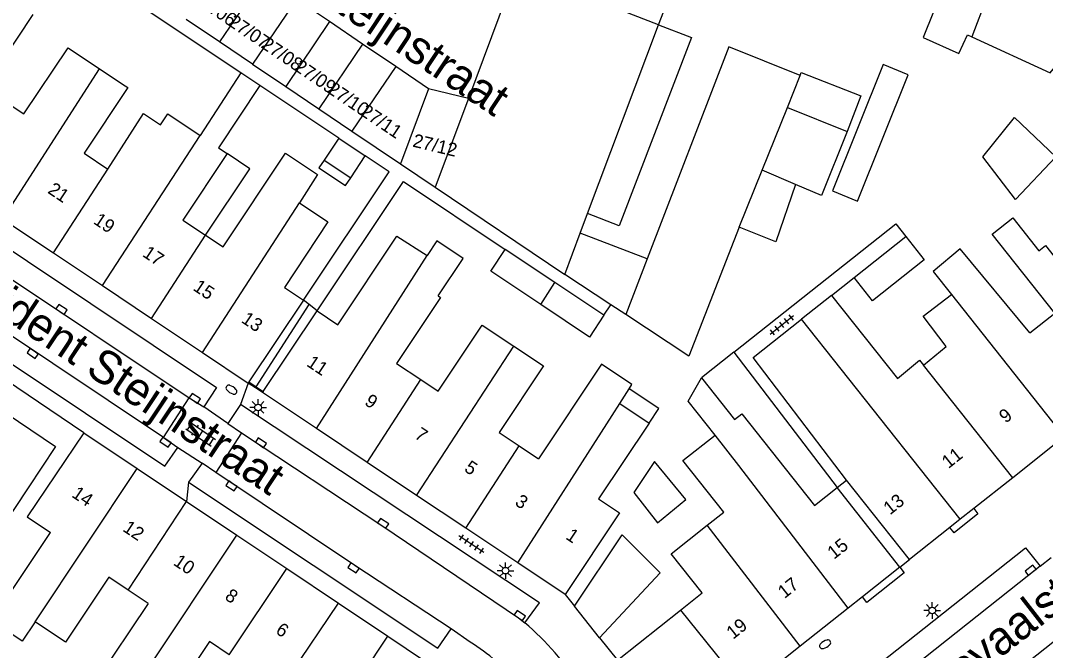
# Model space of a CAD drawing. Extents: x 132994 to 136000, y 393499 to 395512.
# Drawn here: x 133779.7 to 133856.7, y 395280.5 to 395327.7 of the extents above; entities that cross this region are included whole.
import ezdxf

# ---------------------------------------------------------------- set-up
doc = ezdxf.new("R2010")
doc.units = 0
for name, color, linetype in [('gg-afsc-erfafscheiding', 7, 'Continuous'), ('gg-afsc-hekwerk', 7, 'Continuous'), ('gg-afsc-muur', 7, 'Continuous'), ('gg-anno-huisnummerreeks BGT', 7, 'Continuous'), ('gg-anno-openbare ruimte label', 7, 'Continuous'), ('gg-bbg-bijgebouw', 7, 'Continuous'), ('gg-bbg-gedigitaliseerde bebouwing', 7, 'Continuous'), ('gg-bbg-gedigitaliseerde bebouwing onder overbouw', 7, 'Continuous'), ('gg-bbg-gedigitaliseerde bijgebouw', 7, 'Continuous'), ('gg-bbg-gedigitaliseerde overbouw', 7, 'Continuous'), ('gg-bbg-hoofdgebouw', 7, 'Continuous'), ('gg-bbg-luifel en loopbrug', 7, 'Continuous'), ('gg-bbg-onder overbouw', 7, 'Continuous'), ('gg-bbg-pand overbouw', 7, 'Continuous'), ('gg-bbg-tussenscheiding', 7, 'Continuous'), ('gg-bbg-tussenscheiding niveau 01', 7, 'Continuous'), ('gg-knt-verharding', 7, 'Continuous'), ('gg-knt-verharding nz', 7, 'Continuous'), ('gt-grn-weggrens', 7, 'Continuous'), ('gt-symb-brandkraan', 7, 'Continuous'), ('gt-symb-klinker verharding', 7, 'Continuous'), ('gt-symb-kolk', 7, 'Continuous'), ('gt-symb-lichtmast', 7, 'Continuous'), ('gt-symb-tegel verharding', 7, 'Continuous')]:
    doc.layers.add(name, color=color, linetype=linetype)

# ---------------------------------------------------------------- blocks, each defined once
blk = doc.blocks.new('gt0-LMAST')
at = {"layer": 'gt-symb-lichtmast'}
for p, q in [((-0.182, 0.173), (-0.447, 0.438)), ((-0.005, 0.246), (-0.005, 0.621)), ((0.172, 0.173), (0.437, 0.438)), ((-0.255, -0.004), (-0.63, -0.004)), ((-0.182, -0.181), (-0.447, -0.446)), ((-0.005, -0.254), (-0.005, -0.629)), ((0.437, -0.446), (0.172, -0.181)), ((0.245, -0.004), (0.62, -0.004))]:
    blk.add_line(p, q, dxfattribs=at)
blk.add_circle((-0.005, -0.004), 0.25, dxfattribs=at)
blk = doc.blocks.new('gt0-KOLK')
at = {"layer": 'gt-symb-kolk'}
blk.add_lwpolyline([(0, 0), (0.375, 0), (0.375, 0.4), (-0.375, 0.4), (-0.375, 0), (0, 0)], dxfattribs=at)
blk = doc.blocks.new('gt0-BR')
at = {"layer": 'gt-symb-brandkraan'}
for centre, radius, start, end in [((-0.244, 0), 0.206, 107.56694, 252.43307), ((0.599, -2.664), 3, 106.89205, 107.56694), ((0, -0.691), 0.938, 73.10799, 106.89205), ((-0.599, -2.664), 3, 72.43309, 73.10799), ((0.244, 0), 0.206, 287.56695, 72.43309), ((0.599, 2.664), 3, 252.43307, 253.10797), ((0, 0.691), 0.938, 253.10797, 286.89206), ((-0.599, 2.664), 3, 286.89206, 287.56695)]:
    blk.add_arc(centre, radius, start, end, dxfattribs=at)
blk = doc.blocks.new('gt0-TEG1')
at = {"layer": 'gt-symb-tegel verharding'}
for p, q in [((-1.125, 0), (1.125, 0)), ((-0.9, -0.25), (-0.9, 0.25)), ((-0.45, -0.25), (-0.45, 0.25)), ((0, -0.25), (0, 0.25)), ((0.45, -0.25), (0.45, 0.25)), ((0.9, -0.25), (0.9, 0.25))]:
    blk.add_line(p, q, dxfattribs=at)
blk = doc.blocks.new('gt0-KL1')
at = {"layer": 'gt-symb-klinker verharding'}
for p, q in [((-1.15, 0.3), (1.15, 0.3)), ((-1, -0.3), (-1, 0.3)), ((-0.5, 0.3), (-0.5, 0.45)), ((0, -0.3), (0, 0.3)), ((0.5, 0.3), (0.5, 0.45)), ((1, -0.3), (1, 0.3)), ((-1.15, -0.3), (1.15, -0.3)), ((-0.5, -0.45), (-0.5, -0.3)), ((0.5, -0.45), (0.5, -0.3))]:
    blk.add_line(p, q, dxfattribs=at)

msp = doc.modelspace()

# ---------------------------------------------------------------- linework, layer by layer
at = {"layer": 'gg-afsc-erfafscheiding'}
for p, q in [((133827.666, 395327.404), (133829.641, 395332.643)), ((133803.638, 395318.911), (133797.715, 395322.86)), ((133840.657, 395307.119), (133842.34, 395308.452)), ((133823.56, 395305.624), (133824.085, 395306.412)), ((133833.319, 395302.862), (133830.877, 395300.929)), ((133833.319, 395302.862), (133841.073, 395292.691))]:
    msp.add_line(p, q, dxfattribs=at)
for points in [[(133796.298, 395323.805), (133781.297, 395333.807), (133781.915, 395334.738)], [(133800.994, 395306.758), (133807.426, 395316.385), (133805.635, 395317.579)], [(133802.015, 395305.953), (133808.5, 395315.665), (133816.147, 395310.567)], [(133833.319, 395302.862), (133845.465, 395312.483), (133846.217, 395311.528)]]:
    msp.add_lwpolyline(points, dxfattribs=at)
at = {"layer": 'gg-afsc-hekwerk'}
for p, q in [((133796.895, 395300.623), (133797.434, 395300.264)), ((133797.434, 395300.264), (133797.975, 395299.903)), ((133820.64, 395284.67), (133821.34, 395283.8))]:
    msp.add_line(p, q, dxfattribs=at)
at = {"layer": 'gg-afsc-muur'}
msp.add_line((133823.23, 395281.42), (133824.57, 395279.75), dxfattribs=at)
at = {"layer": 'gg-bbg-bijgebouw'}
for p, q in [((133817.004, 395331.569), (133813.384, 395321.896)), ((133802.95, 395327.657), (133800.467, 395329.339)), ((133805.434, 395325.974), (133802.95, 395327.657)), ((133807.917, 395324.291), (133805.434, 395325.974)), ((133810.392, 395322.614), (133807.917, 395324.291)), ((133813.384, 395321.896), (133810.392, 395322.614)), ((133823.23, 395281.42), (133821.34, 395283.8))]:
    msp.add_line(p, q, dxfattribs=at)
at = {"layer": 'gg-bbg-gedigitaliseerde bebouwing'}
for p, q in [((133785.682, 395324.115), (133787.591, 395322.84)), ((133796.298, 395323.805), (133793.238, 395319.112)), ((133797.715, 395322.86), (133796.298, 395323.805)), ((133797.715, 395322.86), (133794.607, 395318.198)), ((133794.607, 395318.198), (133795.267, 395317.758)), ((133793.644, 395311.63), (133794.963, 395310.749)), ((133840.657, 395307.119), (133838.385, 395305.319)), ((133802.015, 395305.953), (133803.574, 395304.914)), ((133855.543, 395304.316), (133857.406, 395305.791)), ((133817.191, 395295.823), (133818.646, 395294.853)), ((133780.247, 395290.502), (133781.995, 395289.334)), ((133778.536, 395284.158), (133781.995, 395289.334)), ((133789.324, 395284.006), (133787.839, 395284.999)), ((133829.301, 395283.494), (133830.942, 395284.793)), ((133824.57, 395279.75), (133829.301, 395283.494))]:
    msp.add_line(p, q, dxfattribs=at)
for points in [[(133851.404, 395336.121), (133847.541, 395326.474), (133850.212, 395325.252), (133850.853, 395326.653), (133851.181, 395326.503)], [(133780.68, 395328.199), (133777.062, 395322.777), (133778.655, 395321.62)], [(133851.181, 395326.503), (133857.068, 395323.809), (133858.034, 395324.999)], [(133778.655, 395321.62), (133779.996, 395320.725), (133783.314, 395325.695), (133785.682, 395324.115)], [(133787.591, 395322.84), (133787.797, 395322.703), (133784.512, 395317.782), (133786.289, 395316.596)], [(133786.289, 395316.596), (133788.985, 395320.753), (133790.25, 395319.909)], [(133790.25, 395319.909), (133790.803, 395320.738), (133793.238, 395319.112)], [(133795.267, 395317.758), (133791.937, 395312.769), (133793.644, 395311.63)], [(133794.963, 395310.749), (133799.647, 395317.775), (133802.048, 395316.174), (133800.683, 395314.065)], [(133800.683, 395314.065), (133802.835, 395312.628), (133799.557, 395307.717), (133800.994, 395306.758)], [(133857.406, 395305.791), (133852.714, 395311.716), (133854.253, 395312.935), (133856.212, 395310.461), (133856.708, 395310.854), (133859.406, 395307.448)], [(133803.574, 395304.914), (133808.008, 395311.563), (133810.289, 395310.101)], [(133811.116, 395307.081), (133812.987, 395309.886), (133811.02, 395311.198), (133810.289, 395310.101)], [(133855.543, 395304.316), (133850.314, 395310.603), (133848.287, 395308.918), (133849.663, 395307.179)], [(133811.116, 395307.081), (133811.294, 395306.962), (133807.99, 395302.006), (133809.81, 395300.793)], [(133840.657, 395307.119), (133845.598, 395300.882), (133847.253, 395302.258), (133847.557, 395301.875)], [(133847.557, 395301.875), (133849.258, 395303.29), (133847.53, 395305.544), (133849.663, 395307.179)], [(133841.784, 395293.254), (133834.769, 395302.455), (133838.385, 395305.319)], [(133809.81, 395300.793), (133811.11, 395299.926), (133814.42, 395304.889), (133816.779, 395303.316)], [(133816.779, 395303.316), (133819.02, 395301.822), (133815.688, 395296.825), (133817.191, 395295.823)], [(133825.457, 395300.107), (133825.658, 395300.421), (133823.374, 395301.944), (133818.646, 395294.853)], [(133831.91, 395296.64), (133829.892, 395299.188), (133830.877, 395300.929)], [(133830.877, 395300.929), (133833.362, 395297.791), (133833.923, 395298.235), (133839.377, 395291.348), (133841.073, 395292.691)], [(133826.945, 395297.524), (133823.154, 395291.839), (133824.727, 395290.79), (133820.64, 395284.67)], [(133831.32, 395289.866), (133832.556, 395290.846), (133829.486, 395294.721), (133831.91, 395296.64)], [(133830.942, 395284.793), (133828.618, 395287.727), (133831.32, 395289.866)], [(133787.839, 395284.999), (133786.379, 395285.975), (133783.118, 395281.096), (133780.849, 395282.612)], [(133780.849, 395282.612), (133779.88, 395281.162), (133777.567, 395282.708), (133778.536, 395284.158)], [(133789.324, 395284.006), (133785.408, 395278.147), (133786.368, 395277.506), (133784.294, 395274.404)], [(133795.407, 395280.152), (133793.935, 395281.135), (133790.585, 395276.124), (133788.316, 395277.641)]]:
    msp.add_lwpolyline(points, dxfattribs=at)
at = {"layer": 'gg-bbg-gedigitaliseerde bebouwing onder overbouw'}
for p, q in [((133800.994, 395306.758), (133796.895, 395300.623)), ((133797.975, 395299.903), (133802.015, 395305.953)), ((133846.502, 395287.298), (133841.784, 395293.254)), ((133845.79, 395286.734), (133841.073, 395292.691))]:
    msp.add_line(p, q, dxfattribs=at)
at = {"layer": 'gg-bbg-gedigitaliseerde bijgebouw'}
for p, q in [((133827.666, 395327.404), (133817.004, 395331.569)), ((133794.68, 395326.146), (133792.191, 395327.821)), ((133797.168, 395324.47), (133794.68, 395326.146)), ((133797.168, 395324.47), (133799.657, 395322.795)), ((133837.332, 395321.224), (133838.287, 395323.604)), ((133799.657, 395322.795), (133802.146, 395321.12)), ((133802.146, 395321.12), (133804.635, 395319.445)), ((133837.332, 395321.224), (133841.822, 395319.421)), ((133804.635, 395319.445), (133808.286, 395316.988)), ((133803.638, 395318.911), (133802.544, 395317.271)), ((133803.638, 395318.911), (133805.635, 395317.579)), ((133804.541, 395315.939), (133805.635, 395317.579)), ((133802.544, 395317.271), (133804.541, 395315.939)), ((133808.286, 395316.988), (133810.891, 395315.235)), ((133810.891, 395315.235), (133820.613, 395308.692)), ((133821.78, 395311.788), (133822.334, 395313.258)), ((133826.805, 395309.853), (133821.78, 395311.788)), ((133842.34, 395308.452), (133846.217, 395311.528)), ((133819.88, 395308.078), (133816.147, 395310.567)), ((133824.085, 395306.412), (133820.613, 395308.692)), ((133823.56, 395305.624), (133819.88, 395308.078)), ((133825.199, 395305.68), (133824.085, 395306.412))]:
    msp.add_line(p, q, dxfattribs=at)
for points in [[(133827.666, 395327.404), (133830.133, 395326.454), (133824.704, 395312.346), (133822.334, 395313.258)], [(133838.287, 395323.604), (133832.926, 395325.757), (133826.805, 395309.853)], [(133840.72, 395314.956), (133842.61, 395314.197), (133846.414, 395323.669), (133844.524, 395324.428), (133840.72, 395314.956)], [(133852.02, 395317.509), (133854.383, 395320.452), (133857.484, 395317.518), (133854.459, 395314.321), (133852.02, 395317.509)], [(133841.822, 395319.421), (133839.889, 395314.609), (133837.944, 395315.439)], [(133837.944, 395315.439), (133836.462, 395311.136), (133833.722, 395312.236)], [(133833.722, 395312.236), (133829.943, 395302.565), (133825.199, 395305.68)], [(133846.217, 395311.528), (133847.61, 395309.773), (133843.714, 395306.719), (133842.34, 395308.452)], [(133818.809, 395306.433), (133815.059, 395308.934), (133816.147, 395310.567)], [(133823.56, 395305.624), (133822.471, 395303.992), (133818.809, 395306.433)], [(133826.945, 395297.524), (133827.679, 395298.624), (133825.457, 395300.107)], [(133827.353, 395294.662), (133825.792, 395292.325), (133827.59, 395290.054), (133829.713, 395291.809), (133827.353, 395294.662)], [(133821.34, 395283.8), (133824.915, 395289.154), (133827.789, 395286.296), (133823.23, 395281.42)]]:
    msp.add_lwpolyline(points, dxfattribs=at)
at = {"layer": 'gg-bbg-gedigitaliseerde overbouw'}
for p, q in [((133801.419, 395306.423), (133800.994, 395306.758)), ((133802.015, 395305.953), (133801.419, 395306.423)), ((133841.073, 395292.691), (133841.784, 395293.254))]:
    msp.add_line(p, q, dxfattribs=at)
at = {"layer": 'gg-bbg-hoofdgebouw'}
for p, q in [((133778.427, 395312.831), (133782.209, 395310.307)), ((133782.209, 395310.307), (133785.892, 395307.848)), ((133785.892, 395307.848), (133789.591, 395305.379)), ((133789.591, 395305.379), (133793.412, 395302.828)), ((133793.412, 395302.828), (133796.84, 395300.54)), ((133801.967, 395297.121), (133797.92, 395299.82)), ((133784.5, 395296.8), (133780.247, 395290.502)), ((133784.5, 395296.8), (133788.502, 395294.125)), ((133805.781, 395294.578), (133801.967, 395297.121)), ((133858.119, 395296.499), (133854.252, 395293.436)), ((133809.483, 395292.109), (133805.781, 395294.578)), ((133788.502, 395294.125), (133792.221, 395291.639)), ((133854.252, 395293.436), (133851.325, 395291.118)), ((133792.221, 395291.639), (133795.989, 395289.121)), ((133813.178, 395289.646), (133809.483, 395292.109)), ((133851.325, 395291.118), (133850.31, 395290.314)), ((133850.31, 395290.314), (133849.539, 395289.703)), ((133795.989, 395289.121), (133799.734, 395286.618)), ((133817.089, 395287.038), (133813.178, 395289.646)), ((133849.539, 395289.703), (133846.502, 395287.298)), ((133820.64, 395284.67), (133817.089, 395287.038)), ((133799.734, 395286.618), (133803.615, 395284.024)), ((133845.769, 395286.718), (133842.969, 395284.499)), ((133845.79, 395286.734), (133845.769, 395286.718)), ((133842.969, 395284.499), (133841.89, 395283.645)), ((133803.615, 395284.024), (133807.332, 395281.54)), ((133841.89, 395283.645), (133838.284, 395280.789)), ((133807.332, 395281.54), (133811.73, 395278.6)), ((133838.284, 395280.789), (133834.151, 395277.515))]:
    msp.add_line(p, q, dxfattribs=at)
msp.add_lwpolyline([(133777.704, 395298.9), (133782.374, 395295.776), (133777.217, 395288.019)], dxfattribs=at)
at = {"layer": 'gg-bbg-luifel en loopbrug'}
for points in [[(133838.287, 395323.604), (133838.376, 395323.832), (133842.861, 395322.08), (133841.822, 395319.421)], [(133793.644, 395311.63), (133796.973, 395316.619), (133795.267, 395317.758)], [(133802.544, 395317.271), (133802.156, 395316.688), (133804.153, 395315.357), (133804.541, 395315.939)]]:
    msp.add_lwpolyline(points, dxfattribs=at)
at = {"layer": 'gg-bbg-onder overbouw'}
for p, q in [((133796.895, 395300.623), (133796.84, 395300.54)), ((133797.975, 395299.903), (133797.92, 395299.82))]:
    msp.add_line(p, q, dxfattribs=at)
at = {"layer": 'gg-bbg-pand overbouw'}
for p, q in [((133797.38, 395300.18), (133796.84, 395300.54)), ((133797.92, 395299.82), (133797.38, 395300.18)), ((133845.79, 395286.734), (133846.502, 395287.298))]:
    msp.add_line(p, q, dxfattribs=at)
at = {"layer": 'gg-bbg-tussenscheiding'}
for p, q in [((133857.062, 395342.137), (133851.181, 395326.503)), ((133797.983, 395331.022), (133794.68, 395326.146)), ((133800.467, 395329.339), (133797.168, 395324.47)), ((133802.95, 395327.657), (133799.657, 395322.795)), ((133822.334, 395313.258), (133827.666, 395327.404)), ((133805.434, 395325.974), (133802.146, 395321.12)), ((133778.427, 395312.831), (133785.682, 395324.115)), ((133807.917, 395324.291), (133804.635, 395319.445)), ((133810.392, 395322.614), (133808.286, 395316.988)), ((133813.384, 395321.896), (133810.891, 395315.235)), ((133835.438, 395316.508), (133837.332, 395321.224)), ((133785.892, 395307.848), (133793.238, 395319.112)), ((133782.209, 395310.307), (133786.289, 395316.596)), ((133833.722, 395312.236), (133835.438, 395316.508)), ((133837.944, 395315.439), (133835.438, 395316.508)), ((133793.412, 395302.828), (133800.683, 395314.065)), ((133789.591, 395305.379), (133793.644, 395311.63)), ((133820.613, 395308.692), (133821.78, 395311.788)), ((133801.967, 395297.121), (133810.289, 395310.101)), ((133826.805, 395309.853), (133825.199, 395305.68)), ((133818.809, 395306.433), (133819.88, 395308.078)), ((133849.663, 395307.179), (133858.119, 395296.499)), ((133850.31, 395290.314), (133838.385, 395305.319)), ((133809.483, 395292.109), (133816.779, 395303.316)), ((133854.252, 395293.436), (133847.557, 395301.875)), ((133805.781, 395294.578), (133809.81, 395300.793)), ((133824.743, 395298.992), (133825.457, 395300.107)), ((133824.743, 395298.992), (133826.945, 395297.524)), ((133833.678, 395294.351), (133831.91, 395296.64)), ((133813.178, 395289.646), (133817.191, 395295.823)), ((133780.849, 395282.612), (133788.502, 395294.125)), ((133841.89, 395283.645), (133833.678, 395294.351)), ((133787.839, 395284.999), (133792.221, 395291.639)), ((133838.284, 395280.789), (133831.32, 395289.866)), ((133788.316, 395277.641), (133795.989, 395289.121)), ((133795.407, 395280.152), (133799.734, 395286.618)), ((133795.836, 395272.505), (133803.615, 395284.024)), ((133829.301, 395283.494), (133834.151, 395277.515)), ((133802.926, 395274.939), (133807.332, 395281.54))]:
    msp.add_line(p, q, dxfattribs=at)
msp.add_lwpolyline([(133817.089, 395287.038), (133824.174, 395298.104), (133824.743, 395298.992)], dxfattribs=at)
at = {"layer": 'gg-bbg-tussenscheiding niveau 01'}
for p, q in [((133797.434, 395300.264), (133801.419, 395306.423)), ((133797.38, 395300.18), (133797.434, 395300.264))]:
    msp.add_line(p, q, dxfattribs=at)
at = {"layer": 'gg-knt-verharding'}
for p, q in [((133790.476, 395296.446), (133792.407, 395299.44)), ((133792.407, 395299.44), (133793.501, 395298.758)), ((133795.309, 395297.504), (133793.501, 395298.758)), ((133796.273, 395298.921), (133795.309, 395297.504)), ((133796.347, 395296.8), (133794.42, 395293.837)), ((133795.309, 395297.504), (133796.347, 395296.8)), ((133790.476, 395296.446), (133791.55, 395295.712)), ((133791.55, 395295.712), (133793.376, 395294.532)), ((133793.376, 395294.532), (133792.368, 395293.1)), ((133794.42, 395293.837), (133793.376, 395294.532)), ((133856.324, 395286.81), (133857.137, 395287.456)), ((133813.503, 395281.102), (133812.092, 395282.085))]:
    msp.add_line(p, q, dxfattribs=at)
for points in [[(133769.757, 395314.505), (133770.814, 395315.979), (133794.467, 395300.205), (133793.501, 395298.758)], [(133784.5, 395296.8), (133760.87, 395312.75), (133735.8, 395314.37)], [(133767.762, 395311.638), (133766.799, 395310.168), (133790.583, 395294.312), (133791.55, 395295.712)], [(133817.608, 395282.556), (133818.719, 395284.052), (133796.273, 395298.921)], [(133792.368, 395293.1), (133811.079, 395280.645), (133812.092, 395282.085)], [(133851.325, 395291.118), (133851.643, 395290.716), (133849.866, 395289.29), (133849.539, 395289.703)], [(133842.173, 395277.853), (133855.211, 395288.18), (133856.324, 395286.81)], [(133845.769, 395286.718), (133846.108, 395286.289), (133843.3, 395284.081), (133842.969, 395284.499)]]:
    msp.add_lwpolyline(points, dxfattribs=at)
for centre, radius, start, end in [((133803.166, 395265.677), 22.214, 32.92028, 49.4482), ((133805.009, 395267.411), 16.112, 41.03202, 58.1844)]:
    msp.add_arc(centre, radius, start, end, dxfattribs=at)
at = {"layer": 'gg-knt-verharding nz'}
for p, q in [((133769.757, 395314.505), (133792.407, 395299.44)), ((133790.476, 395296.446), (133767.762, 395311.638)), ((133856.324, 395286.81), (133843.239, 395276.447)), ((133846.289, 395272.425), (133859.335, 395282.754))]:
    msp.add_line(p, q, dxfattribs=at)
for points in [[(133796.347, 395296.8), (133806.869, 395289.847), (133817.135, 395282.927), (133817.608, 395282.556)], [(133812.092, 395282.085), (133804.855, 395286.837), (133794.42, 395293.837)]]:
    msp.add_lwpolyline(points, dxfattribs=at)
at = {"layer": 'gt-grn-weggrens'}
for p, q in [((133796.84, 395300.54), (133796.273, 395298.921)), ((133792.368, 395293.1), (133792.221, 395291.639))]:
    msp.add_line(p, q, dxfattribs=at)

# ---------------------------------------------------------------- block references
at = {"layer": 'gt-symb-brandkraan'}
for p, rotation in [((133795.583, 395300.041), -33.16559931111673), ((133840.169, 395280.937), 30.07902586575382)]:
    msp.add_blockref('gt0-BR', p, dxfattribs=dict(at, rotation=rotation))
at = {"layer": 'gt-symb-klinker verharding', "rotation": -34.40523428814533}
msp.add_blockref('gt0-KL1', (133793.273, 395296.712), dxfattribs=at)
at = {"layer": 'gt-symb-kolk'}
for p, rotation in [((133782.705, 395305.9), -33.578813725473), ((133780.767, 395302.921), 146.21457204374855), ((133792.734, 395299.222), -33.62652912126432), ((133790.744, 395296.267), 145.46787543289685), ((133797.689, 395295.891), -34.11906285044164), ((133795.7, 395292.984), 146.3734708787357), ((133806.869, 395289.847), -33.4994000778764), ((133804.855, 395286.837), 146.70715142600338), ((133855.72, 395286.34), 37.935263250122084), ((133817.135, 395282.927), -33.70595653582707)]:
    msp.add_blockref('gt0-KOLK', p, dxfattribs=dict(at, rotation=rotation))
at = {"layer": 'gt-symb-lichtmast'}
for p in [(133797.588, 395298.713), (133816.169, 395286.465), (133848.219, 395283.474)]:
    msp.add_blockref('gt0-LMAST', p, dxfattribs=at)
at = {"layer": 'gt-symb-tegel verharding'}
for p, rotation in [((133836.923, 395304.9), 38.38245733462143), ((133813.604, 395288.448), 146.4211862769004)]:
    msp.add_blockref('gt0-TEG1', p, dxfattribs=dict(at, rotation=rotation))

# ---------------------------------------------------------------- texts
at = {"layer": 'gg-anno-huisnummerreeks BGT'}
for s, rotation, p in [('27/06', 325.9, (133792.77, 395329.118)), ('27/07', 325.9, (133795.254, 395327.435)), ('27/08', 325.9, (133797.738, 395325.752)), ('27/09', 325.9, (133800.221, 395324.07)), ('27/10', 325.9, (133802.703, 395322.387)), ('27/11', 325.9, (133805.184, 395320.707)), ('27/12', 346.5, (133809.138, 395318.287)), ('21', 326.3, (133781.72, 395314.842)), ('19', 326.3, (133785.153, 395312.55)), ('17', 326.3, (133788.839, 395310.089)), ('15', 326.3, (133792.634, 395307.556)), ('13', 326.3, (133796.258, 395305.137)), ('11', 326.3, (133801.162, 395301.865)), ('9', 326.3, (133805.512, 395298.965)), ('9', 38.4, (133853.726, 395297.484)), ('7', 326.3, (133809.266, 395296.461)), ('11', 38.4, (133849.426, 395294.078)), ('5', 326.3, (133812.998, 395293.973)), ('14', 326.2, (133783.52, 395292.042)), ('3', 326.3, (133816.802, 395291.437)), ('13', 38.4, (133845.039, 395290.604)), ('12', 326.2, (133787.353, 395289.48)), ('1', 326.3, (133820.621, 395288.89)), ('15', 38.4, (133840.829, 395287.269)), ('10', 326.2, (133791.155, 395286.939)), ('17', 38.4, (133837.116, 395284.328)), ('8', 326.2, (133795.019, 395284.356)), ('6', 326.2, (133798.832, 395281.808)), ('19', 38.4, (133833.249, 395281.265))]:
    msp.add_text(s, height=1, rotation=rotation, dxfattribs=at).set_placement(p)
at = {"layer": 'gg-anno-openbare ruimte label'}
for s, rotation, p in [('President Steijnstraat', 326.4, (133788.866, 395338.068)), ('President Steijnstraat', 326.4, (133771.995, 395309.631)), ('Transvaalstraat', 37.9, (133845.243, 395273.606))]:
    msp.add_text(s, height=2.5, rotation=rotation, dxfattribs=at).set_placement(p)

doc.saveas('drawing.dxf')
